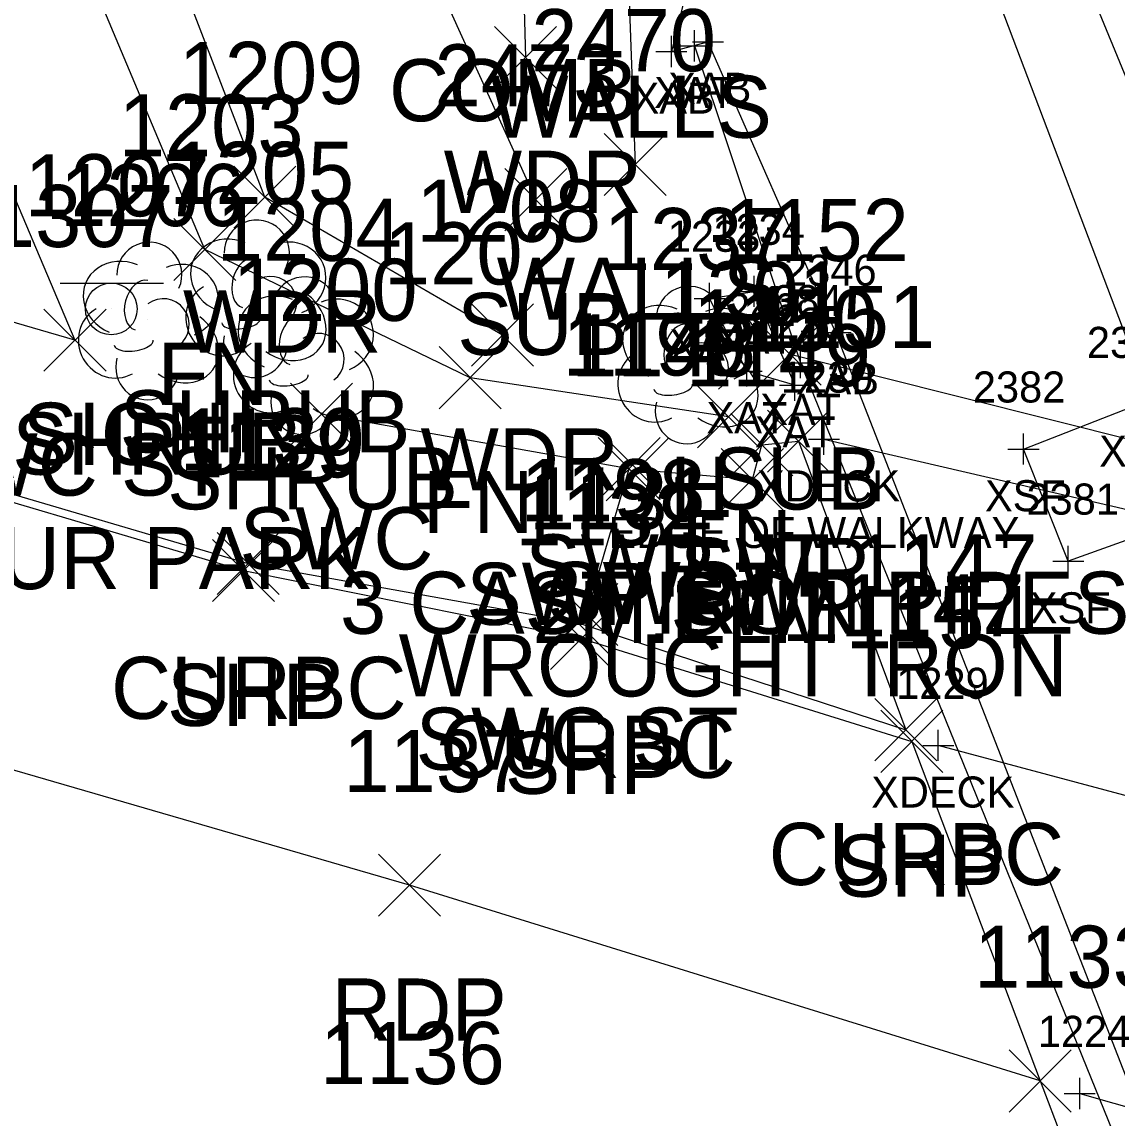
# Model space of a CAD drawing. Extents: x 1462668 to 1465147, y 550359 to 557351.
# Drawn here: x 1464726.34 to 1464761.6, y 552449.31 to 552484.59 of the extents above; entities that cross this region are included whole.
import ezdxf

# ---------------------------------------------------------------- set-up
doc = ezdxf.new("R2010")
doc.units = 0
for name, color, linetype in [('B_A', 7, 'Continuous'), ('B_C', 7, 'Continuous'), ('B_I', 7, 'Continuous'), ('B_TIC', 7, 'Continuous'), ('BDEFAULT', 7, 'Continuous'), ('BELB', 7, 'Continuous'), ('BSUBM', 7, 'Continuous'), ('L_A', 7, 'Continuous'), ('L_C', 7, 'Continuous'), ('L_I', 7, 'Continuous'), ('L_TIC', 7, 'Continuous'), ('LAWA', 7, 'Continuous'), ('LELB', 7, 'Continuous'), ('LFNC', 7, 'Continuous'), ('LSH', 7, 'Continuous'), ('LTD', 7, 'Continuous'), ('LWS', 7, 'Continuous'), ('P_A', 7, 'Continuous'), ('P_I', 7, 'Continuous'), ('P_TIC', 7, 'Continuous'), ('PET', 7, 'Continuous'), ('PSP', 7, 'Continuous'), ('R_A', 7, 'Continuous'), ('R_I', 7, 'Continuous'), ('R_TIC', 7, 'Continuous'), ('RC', 7, 'Continuous'), ('RR', 7, 'Continuous'), ('RRB', 7, 'Continuous'), ('RSW', 7, 'Continuous'), ('S_A', 7, 'Continuous'), ('S_C', 7, 'Continuous'), ('S_I', 7, 'Continuous'), ('SSGN', 7, 'Continuous'), ('U_A', 7, 'Continuous'), ('U_C', 7, 'Continuous'), ('U_I', 7, 'Continuous'), ('U_TIC', 7, 'Continuous'), ('UUU', 7, 'Continuous')]:
    doc.layers.add(name, color=color, linetype=linetype)

msp = doc.modelspace()

# ---------------------------------------------------------------- linework, layer by layer
at = {"layer": 'B_TIC'}
for p, q in [((1464747.991, 552483.823), (1464748.066, 552483.823)), ((1464748.43, 552483.956), (1464748.505, 552483.956)), ((1464747.25, 552483.641), (1464747.325, 552483.641)), ((1464748.483, 552475.693), (1464748.558, 552475.693)), ((1464749.916, 552475.917), (1464749.992, 552475.917)), ((1464752.539, 552474.6), (1464752.614, 552474.6)), ((1464751.408, 552473.622), (1464751.483, 552473.622)), ((1464749.678, 552473.355), (1464749.754, 552473.355)), ((1464751.23, 552472.895), (1464751.306, 552472.895)), ((1464752.164, 552471.158), (1464752.239, 552471.158)), ((1464758.588, 552470.842), (1464758.663, 552470.842)), ((1464760.03, 552467.234), (1464760.105, 552467.234)), ((1464755.842, 552461.304), (1464755.918, 552461.304)), ((1464760.397, 552450.101), (1464760.472, 552450.101))]:
    msp.add_line(p, q, dxfattribs=at)
for points in [[(1464747.987, 552483.323), (1464747.987, 552484.323)], [(1464748.426, 552483.456), (1464748.426, 552484.456)], [(1464747.246, 552483.141), (1464747.246, 552484.141)], [(1464747.487, 552483.823), (1464748.487, 552483.823)], [(1464747.926, 552483.956), (1464748.926, 552483.956)], [(1464746.746, 552483.641), (1464747.746, 552483.641)], [(1464749.913, 552475.417), (1464749.913, 552476.417)], [(1464748.479, 552475.193), (1464748.479, 552476.193)], [(1464747.979, 552475.693), (1464748.979, 552475.693)], [(1464749.413, 552475.917), (1464750.413, 552475.917)], [(1464752.535, 552474.1), (1464752.535, 552475.1)], [(1464752.035, 552474.6), (1464753.035, 552474.6)], [(1464751.404, 552473.122), (1464751.404, 552474.122)], [(1464749.675, 552472.855), (1464749.675, 552473.855)], [(1464750.904, 552473.622), (1464751.904, 552473.622)], [(1464749.175, 552473.355), (1464750.175, 552473.355)], [(1464751.227, 552472.395), (1464751.227, 552473.395)], [(1464750.727, 552472.895), (1464751.727, 552472.895)], [(1464752.16, 552470.658), (1464752.16, 552471.658)], [(1464751.66, 552471.158), (1464752.66, 552471.158)], [(1464758.584, 552470.342), (1464758.584, 552471.342)], [(1464758.084, 552470.842), (1464759.084, 552470.842)], [(1464760.026, 552466.734), (1464760.026, 552467.734)], [(1464759.526, 552467.234), (1464760.526, 552467.234)], [(1464755.839, 552460.804), (1464755.839, 552461.804)], [(1464755.339, 552461.304), (1464756.339, 552461.304)], [(1464760.393, 552449.601), (1464760.393, 552450.601)], [(1464759.893, 552450.101), (1464760.893, 552450.101)]]:
    msp.add_lwpolyline(points, dxfattribs=at)
at = {"layer": 'BDEFAULT'}
for points in [[(1464762.26, 552472.277), (1464763.583, 552468.517), (1464760.026, 552467.234), (1464758.584, 552470.842)], [(1464758.584, 552470.842), (1464762.26, 552472.277)]]:
    msp.add_lwpolyline(points, dxfattribs=at)
at = {"layer": 'BELB'}
for points in [[(1464752.16, 552471.158), (1464764.287, 552468.355), (1464782.232, 552464.19)], [(1464786.565, 552454.233), (1464767.348, 552458.225), (1464755.839, 552461.304)], [(1464760.393, 552450.101), (1464773.233, 552446.453), (1464790.766, 552442.428)]]:
    msp.add_lwpolyline(points, dxfattribs=at)
at = {"layer": 'BSUBM'}
for points in [[(1464747.246, 552483.641), (1464748.426, 552483.956), (1464752.535, 552474.6), (1464764.012, 552445.174), (1464772.987, 552422.662), (1464782.63, 552396.641), (1464788.5, 552379.465)], [(1464747.987, 552483.823), (1464751.404, 552473.622), (1464763.43, 552444.01), (1464772.637, 552420.719), (1464778.452, 552404.486), (1464783.916, 552389.541)], [(1464748.479, 552475.693), (1464749.913, 552475.917), (1464751.227, 552472.895), (1464749.675, 552473.355)], [(1464749.675, 552473.355), (1464748.479, 552475.693)]]:
    msp.add_lwpolyline(points, dxfattribs=at)
at = {"layer": 'L_TIC'}
for points in [[(1464741.553, 552482.447), (1464743.553, 552484.447)], [(1464743.553, 552482.447), (1464741.553, 552484.447)], [(1464745.08, 552479.004), (1464747.08, 552481.004)], [(1464747.08, 552479.004), (1464745.08, 552481.004)], [(1464733.161, 552477.95), (1464735.161, 552479.95)], [(1464735.161, 552477.95), (1464733.161, 552479.95)], [(1464731.227, 552476.265), (1464733.227, 552478.265)], [(1464733.227, 552476.265), (1464731.227, 552478.265)], [(1464740.807, 552473.515), (1464742.807, 552475.515)], [(1464742.807, 552473.515), (1464740.807, 552475.515)], [(1464739.766, 552472.141), (1464741.766, 552474.141)], [(1464741.766, 552472.141), (1464739.766, 552474.141)], [(1464748.087, 552470.882), (1464750.087, 552472.882)], [(1464750.087, 552470.882), (1464748.087, 552472.882)]]:
    msp.add_lwpolyline(points, dxfattribs=at)
at = {"layer": 'LAWA'}
for points in [[(1464741.807, 552474.515), (1464734.161, 552478.95), (1464723.173, 552507.481), (1464709.128, 552543.367), (1464694.268, 552571.435), (1464692.692, 552582.376), (1464695.024, 552592.016)], [(1464704.959, 552581.381), (1464716.237, 552556.166), (1464729.003, 552527.441), (1464742.282, 552493.256), (1464742.553, 552483.447)]]:
    msp.add_lwpolyline(points, dxfattribs=at)
at = {"layer": 'LELB'}
msp.add_lwpolyline([(1464749.101, 552491.167), (1464747.246, 552483.641)], dxfattribs=at)
at = {"layer": 'LFNC'}
msp.add_lwpolyline([(1464749.087, 552471.882), (1464740.766, 552473.141), (1464732.227, 552477.265), (1464721.253, 552503.309), (1464704.808, 552541.816), (1464691.39, 552573.011), (1464689.656, 552583.619)], dxfattribs=at)
at = {"layer": 'LSH'}
for p, q in [((1464733.853, 552475.735), (1464733.853, 552475.735)), ((1464733.853, 552475.735), (1464733.853, 552475.735)), ((1464730.394, 552475.02), (1464730.394, 552475.02)), ((1464730.394, 552475.02), (1464730.394, 552475.02)), ((1464735.384, 552473.903), (1464735.384, 552473.903)), ((1464735.384, 552473.903), (1464735.384, 552473.903))]:
    msp.add_line(p, q, dxfattribs=at)
for centre in [(1464733.9, 552477.169), (1464730.441, 552476.454), (1464735.431, 552475.337)]:
    msp.add_arc(centre, 1.047, 335.5272, 180.9563, dxfattribs=at)
for centre, major_axis, ratio, start_param, end_param in [((1464733.061, 552476.402), (1.21, -0.512), 0.895232, 1.570796, 4.712389), ((1464734.894, 552476.319), (-1.141, -0.483), 0.949671, 1.570796, 4.712389), ((1464729.602, 552475.686), (1.21, -0.512), 0.895232, 1.570796, 4.712389), ((1464731.436, 552475.603), (-1.141, -0.483), 0.949671, 1.570796, 4.712389), ((1464733.644, 552476.194), (-0.208, -0.792), 0.645439, 3.141593, 6.283185), ((1464734.353, 552475.569), (-0.5, 0.667), 0.989748, 3.141593, 6.283185), ((1464730.186, 552475.478), (-0.208, -0.792), 0.645439, 3.141593, 6.283185), ((1464732.77, 552475.027), (0.584, -1.042), 0.959034, 3.141593, 6.283185), ((1464730.894, 552474.853), (-0.5, 0.667), 0.989748, 3.141593, 6.283185), ((1464734.592, 552474.57), (1.21, -0.512), 0.895232, 1.570796, 4.712389), ((1464734.853, 552474.902), (-1.09, 0.792), 0.841452, 1.570796, 4.712389), ((1464736.426, 552474.487), (-1.141, -0.483), 0.949671, 1.570796, 4.712389), ((1464729.311, 552474.311), (0.584, -1.042), 0.959034, 3.141593, 6.283185), ((1464731.394, 552474.186), (-1.09, 0.792), 0.841452, 1.570796, 4.712389), ((1464733.395, 552474.985), (-0.625, -0.083), 0.423636, 0, 3.141593), ((1464735.176, 552474.362), (-0.208, -0.792), 0.645439, 3.141593, 6.283185), ((1464735.884, 552473.737), (-0.5, 0.667), 0.989748, 3.141593, 6.283185), ((1464729.936, 552474.27), (-0.625, -0.083), 0.423636, 0, 3.141593), ((1464733.853, 552474.235), (0.265, 1.061), 0.942809, 1.570796, 4.712389), ((1464734.301, 552473.195), (0.584, -1.042), 0.959034, 3.141593, 6.283185), ((1464736.384, 552473.07), (-1.09, 0.792), 0.841452, 1.570796, 4.712389), ((1464730.394, 552473.52), (0.265, 1.061), 0.942809, 1.570796, 4.712389), ((1464734.926, 552473.153), (-0.625, -0.083), 0.423636, 0, 3.141593), ((1464735.384, 552472.403), (0.265, 1.061), 0.942809, 1.570796, 4.712389)]:
    msp.add_ellipse(centre, major_axis=major_axis, ratio=ratio, start_param=start_param, end_param=end_param, dxfattribs=at)
at = {"layer": 'LTD'}
msp.add_line((1464747.763, 552473.602), (1464747.763, 552473.602), dxfattribs=at)
msp.add_line((1464747.763, 552473.602), (1464747.763, 552473.602), dxfattribs=at)
msp.add_arc((1464747.81, 552475.036), 1.047, 335.5272, 180.9563, dxfattribs=at)
for centre, major_axis, ratio, start_param, end_param in [((1464746.971, 552474.268), (1.21, -0.512), 0.895232, 1.570796, 4.712389), ((1464748.805, 552474.185), (-1.141, -0.483), 0.949671, 1.570796, 4.712389), ((1464747.555, 552474.06), (-0.208, -0.792), 0.645439, 3.141593, 6.283185), ((1464748.263, 552473.435), (-0.5, 0.667), 0.989748, 3.141593, 6.283185), ((1464746.68, 552472.893), (0.584, -1.042), 0.959034, 3.141593, 6.283185), ((1464748.763, 552472.769), (-1.09, 0.792), 0.841452, 1.570796, 4.712389), ((1464747.305, 552472.852), (-0.625, -0.083), 0.423636, 0, 3.141593), ((1464747.763, 552472.102), (0.265, 1.061), 0.942809, 1.570796, 4.712389)]:
    msp.add_ellipse(centre, major_axis=major_axis, ratio=ratio, start_param=start_param, end_param=end_param, dxfattribs=at)
at = {"layer": 'LWS'}
msp.add_lwpolyline([(1464702.268, 552586.222), (1464709.386, 552581.281), (1464723.063, 552556.949), (1464732.947, 552530.369), (1464747.714, 552497.173), (1464745.871, 552485.864), (1464746.08, 552480.004)], dxfattribs=at)
at = {"layer": 'P_TIC'}
for points in [[(1464732.473, 552465.932), (1464734.473, 552467.932)], [(1464734.473, 552465.932), (1464732.473, 552467.932)], [(1464743.351, 552463.746), (1464745.351, 552465.746)], [(1464745.351, 552463.746), (1464743.351, 552465.746)], [(1464753.99, 552460.434), (1464755.99, 552462.434)], [(1464755.99, 552460.434), (1464753.99, 552462.434)], [(1464737.815, 552455.804), (1464739.815, 552457.804)], [(1464739.815, 552455.804), (1464737.815, 552457.804)], [(1464758.12, 552449.503), (1464760.12, 552451.503)], [(1464760.12, 552449.503), (1464758.12, 552451.503)]]:
    msp.add_lwpolyline(points, dxfattribs=at)
at = {"layer": 'PET'}
for points in [[(1464759.12, 552450.503), (1464738.815, 552456.804), (1464699.17, 552468.321), (1464655.677, 552481.574), (1464642.114, 552488.353), (1464633.286, 552493.273)], [(1464759.12, 552450.503), (1464765.595, 552433.51)]]:
    msp.add_lwpolyline(points, dxfattribs=at)
at = {"layer": 'PSP'}
for points in [[(1464650.522, 552512.551), (1464643.648, 552509.949), (1464643.288, 552506.811), (1464643.368, 552500.834), (1464644.133, 552497.411), (1464645.397, 552494.053), (1464648.672, 552490.102), (1464652.246, 552487.443), (1464656.969, 552484.6), (1464662.34, 552487.953), (1464696.464, 552477.877), (1464733.473, 552466.932), (1464744.351, 552464.746), (1464754.99, 552461.434)], [(1464754.99, 552461.434), (1464759.12, 552450.503)]]:
    msp.add_lwpolyline(points, dxfattribs=at)
at = {"layer": 'R_TIC'}
for points in [[(1464727.045, 552473.346), (1464729.045, 552475.346)], [(1464729.045, 552473.346), (1464727.045, 552475.346)], [(1464734.982, 552470.97), (1464736.982, 552472.97)], [(1464736.982, 552470.97), (1464734.982, 552472.97)], [(1464749.156, 552469.983), (1464751.156, 552471.983)], [(1464751.156, 552469.983), (1464749.156, 552471.983)], [(1464750.343, 552470.097), (1464752.343, 552472.097)], [(1464752.343, 552470.097), (1464750.343, 552472.097)], [(1464744.885, 552469.211), (1464746.885, 552471.211)], [(1464746.885, 552469.211), (1464744.885, 552471.211)], [(1464745.148, 552469.182), (1464747.148, 552471.182)], [(1464747.148, 552469.182), (1464745.148, 552471.182)], [(1464748.854, 552468.862), (1464750.854, 552470.862)], [(1464750.854, 552468.862), (1464748.854, 552470.862)], [(1464732.624, 552466.159), (1464734.624, 552468.159)], [(1464734.624, 552466.159), (1464732.624, 552468.159)], [(1464743.518, 552464.52), (1464745.518, 552466.52)], [(1464745.518, 552464.52), (1464743.518, 552466.52)], [(1464743.218, 552464.259), (1464745.218, 552466.259)], [(1464745.218, 552464.259), (1464743.218, 552466.259)], [(1464753.798, 552460.811), (1464755.798, 552462.811)], [(1464755.798, 552460.811), (1464753.798, 552462.811)]]:
    msp.add_lwpolyline(points, dxfattribs=at)
at = {"layer": 'RC'}
msp.add_lwpolyline([(1464650.664, 552512.422), (1464643.873, 552509.82), (1464643.404, 552506.783), (1464643.586, 552500.881), (1464644.198, 552497.394), (1464645.612, 552494.161), (1464648.838, 552490.193), (1464652.357, 552487.667), (1464656.847, 552484.922), (1464662.253, 552488.189), (1464696.305, 552478.146), (1464733.624, 552467.159), (1464744.218, 552465.259), (1464754.798, 552461.811)], dxfattribs=at)
at = {"layer": 'RR'}
msp.add_lwpolyline([(1464844.813, 552247.755), (1464838.177, 552269.149), (1464830.386, 552293.617), (1464821.392, 552321.548), (1464809.517, 552356.645), (1464804.149, 552372.473), (1464800.295, 552383.078), (1464785.596, 552423.206), (1464772.719, 552456.472), (1464757.811, 552492.705), (1464740.233, 552533.386), (1464731.218, 552553.662), (1464716.736, 552584.611), (1464697.665, 552624.112), (1464682.453, 552654.497), (1464666.878, 552684.945), (1464657.727, 552702.874), (1464638.134, 552741.98), (1464624.708, 552768.998), (1464609.228, 552800.971), (1464596.703, 552826.136)], dxfattribs=at)
at = {"layer": 'RRB'}
msp.add_lwpolyline([(1464842.442, 552246.931), (1464836.486, 552268.553), (1464828.066, 552292.901), (1464819.091, 552320.895), (1464807.286, 552355.87), (1464801.457, 552371.532), (1464797.599, 552381.724), (1464783.012, 552422.471), (1464769.406, 552454.584), (1464755.315, 552491.81), (1464738.611, 552532.376), (1464729.391, 552552.755), (1464715, 552583.837), (1464695.071, 552622.976), (1464679.554, 552652.995), (1464663.948, 552683.282), (1464654.855, 552701.899), (1464635.344, 552740.456), (1464622.383, 552767.72), (1464607.066, 552799.752), (1464594.744, 552825)], dxfattribs=at)
at = {"layer": 'RSW'}
for points in [[(1464709.654, 552517.798), (1464728.045, 552474.346)], [(1464728.045, 552474.346), (1464722.059, 552476.092), (1464695.994, 552483.871), (1464669.102, 552491.976), (1464664.195, 552499.959), (1464675.769, 552506.179), (1464677.7, 552502.593), (1464684.928, 552506.628), (1464682.577, 552509.889), (1464689.047, 552513.023), (1464689.809, 552511.219), (1464698.36, 552507.497), (1464707.199, 552511.162)], [(1464744.518, 552465.52), (1464745.885, 552470.211), (1464735.982, 552471.97)], [(1464746.148, 552470.182), (1464749.854, 552469.862), (1464750.156, 552470.983), (1464751.343, 552471.097)], [(1464751.343, 552471.097), (1464754.798, 552461.811)]]:
    msp.add_lwpolyline(points, dxfattribs=at)
at = {"layer": 'SSGN'}
for p, q in [((1464727.566, 552476.188), (1464730.899, 552476.188)), ((1464729.213, 552475.355), (1464729.213, 552475.355))]:
    msp.add_line(p, q, dxfattribs=at)
msp.add_circle((1464729.213, 552475.355), 0.833, dxfattribs=at)
at = {"layer": 'U_TIC'}
for points in [[(1464741.881, 552477.871), (1464743.881, 552479.871)], [(1464743.881, 552477.871), (1464741.881, 552479.871)], [(1464750.068, 552472.897), (1464752.068, 552474.897)], [(1464752.068, 552472.897), (1464750.068, 552474.897)]]:
    msp.add_lwpolyline(points, dxfattribs=at)
at = {"layer": 'UUU'}
for points in [[(1464678.157, 552701.624), (1464658.996, 552663.944), (1464742.881, 552478.871)], [(1464751.068, 552473.897), (1464781.734, 552466.202)]]:
    msp.add_lwpolyline(points, dxfattribs=at)

# ---------------------------------------------------------------- texts
at = {"layer": 'B_A'}
for s, p in [('XAT', (1464746.692, 552481.823)), ('XAB', (1464747.147, 552481.956)), ('XAB', (1464745.967, 552481.641)), ('XAT', (1464747.184, 552473.693)), ('XAT', (1464748.618, 552473.917)), ('XAB', (1464751.256, 552472.6)), ('XAT', (1464750.109, 552471.622)), ('XAT', (1464748.379, 552471.355)), ('XAT', (1464749.932, 552470.895)), ('XSF', (1464761.02, 552470.277)), ('XDECK', (1464750.003, 552469.158)), ('XSF', (1464757.344, 552468.842)), ('XSF', (1464758.786, 552465.234)), ('XDECK', (1464753.681, 552459.304))]:
    msp.add_text(s, height=1, dxfattribs=at).set_placement(p)
at = {"layer": 'B_C'}
msp.add_text('EDGE OF WALKWAY', height=1, dxfattribs=at).set_placement((1464745.223, 552467.658))
at = {"layer": 'B_I'}
for s, p in [('1233', (1464747.133, 552477.193)), ('1234', (1464748.567, 552477.417)), ('2346', (1464750.878, 552476.1)), ('2384', (1464749.774, 552475.122)), ('1236', (1464748.301, 552474.855)), ('1235', (1464749.88, 552474.395)), ('2379', (1464760.626, 552473.777)), ('1230', (1464750.77, 552472.658)), ('2382', (1464756.954, 552472.342)), ('2381', (1464758.68, 552468.734)), ('1229', (1464754.488, 552462.804)), ('1224', (1464759.047, 552451.601))]:
    msp.add_text(s, height=1, dxfattribs=at).set_placement(p)
at = {"layer": 'L_A'}
for s, p in [('WALLS', (1464741.414, 552480.864)), ('WDR', (1464739.916, 552478.447)), ('WALLS', (1464741.624, 552475.004)), ('WDR', (1464731.523, 552473.95)), ('FN', (1464730.707, 552472.265)), ('SHRUB', (1464729.483, 552470.735)), ('SHRUB', (1464726.024, 552470.02)), ('WDR', (1464739.169, 552469.515)), ('SHRUB', (1464731.014, 552468.903)), ('H', (1464747.196, 552468.602)), ('FN', (1464739.246, 552468.141)), ('FN', (1464747.567, 552466.882))]:
    msp.add_text(s, height=2, dxfattribs=at).set_placement(p)
at = {"layer": 'L_C'}
for s, p in [('2M.ELM', (1464742.771, 552464.602)), ('WROUGHT IRON', (1464738.465, 552462.882))]:
    msp.add_text(s, height=2, dxfattribs=at).set_placement(p)
at = {"layer": 'L_I'}
for s, p in [('2470', (1464742.734, 552483.004)), ('1209', (1464731.381, 552481.95)), ('1203', (1464729.455, 552480.265)), ('1205', (1464731.081, 552478.735)), ('1206', (1464727.567, 552478.02)), ('1208', (1464739.035, 552477.515)), ('1204', (1464732.612, 552476.903)), ('1237', (1464745.07, 552476.602)), ('1202', (1464737.994, 552476.141)), ('1201', (1464746.882, 552474.882))]:
    msp.add_text(s, height=2, dxfattribs=at).set_placement(p)
at = {"layer": 'P_A'}
for s, p in [('SHP', (1464731.009, 552461.932)), ('SHP', (1464741.887, 552459.746)), ('SHP', (1464752.525, 552456.434)), ('RDP', (1464736.303, 552451.804))]:
    msp.add_text(s, height=2, dxfattribs=at).set_placement(p)
at = {"layer": 'P_I'}
for s, p in [('1129', (1464731.339, 552469.932)), ('1132', (1464742.225, 552467.746)), ('1154', (1464752.864, 552464.434)), ('1137', (1464736.689, 552459.804)), ('1133', (1464756.994, 552453.503))]:
    msp.add_text(s, height=2, dxfattribs=at).set_placement(p)
at = {"layer": 'R_A'}
for s, p in [('SWC ST', (1464722.541, 552469.346)), ('SWC', (1464733.344, 552466.97)), ('SWP JT 1147', (1464742.54, 552466.097)), ('SWP', (1464747.519, 552465.983)), ('SWP ST', (1464740.644, 552465.182)), ('SWC', (1464743.247, 552465.211)), ('SWP', (1464747.216, 552464.862)), ('CURBC', (1464729.207, 552462.159)), ('SWC ST', (1464739.014, 552460.52)), ('CURBC', (1464739.801, 552460.259)), ('CURBC', (1464750.381, 552456.811))]:
    msp.add_text(s, height=2, dxfattribs=at).set_placement(p)
at = {"layer": 'R_I'}
for s, p in [('1307', (1464725.273, 552477.346)), ('1200', (1464733.124, 552474.97)), ('1151', (1464749.784, 552474.097)), ('1150', (1464747.944, 552473.983)), ('1199', (1464743.751, 552473.211)), ('1148', (1464744.022, 552473.182)), ('1149', (1464747.72, 552472.862)), ('1130', (1464731.412, 552470.159)), ('1198', (1464742.392, 552468.52)), ('1131', (1464742.659, 552468.259)), ('1147', (1464752.672, 552464.811))]:
    msp.add_text(s, height=2, dxfattribs=at).set_placement(p)
at = {"layer": 'S_A'}
msp.add_text('SIGN', height=2, dxfattribs=at).set_placement((1464726.351, 552470.335))
at = {"layer": 'S_C'}
msp.add_text('2HOUR PARK', height=2, dxfattribs=at).set_placement((1464720.138, 552466.335))
at = {"layer": 'S_I'}
msp.add_text('1207', height=2, dxfattribs=at).set_placement((1464726.422, 552478.335))
at = {"layer": 'U_A'}
for s, p in [('COMB', (1464738.156, 552481.395)), ('SUB', (1464740.354, 552473.871)), ('SUB', (1464748.54, 552468.897))]:
    msp.add_text(s, height=2, dxfattribs=at).set_placement(p)
at = {"layer": 'U_C'}
msp.add_text('3 CAST IRON PIPES', height=2, dxfattribs=at).set_placement((1464736.579, 552464.897))
at = {"layer": 'U_I'}
for s, p in [('2473', (1464739.621, 552481.871)), ('1152', (1464748.942, 552476.897)), ('1136', (1464735.934, 552450.403))]:
    msp.add_text(s, height=2, dxfattribs=at).set_placement(p)

doc.saveas('drawing.dxf')
